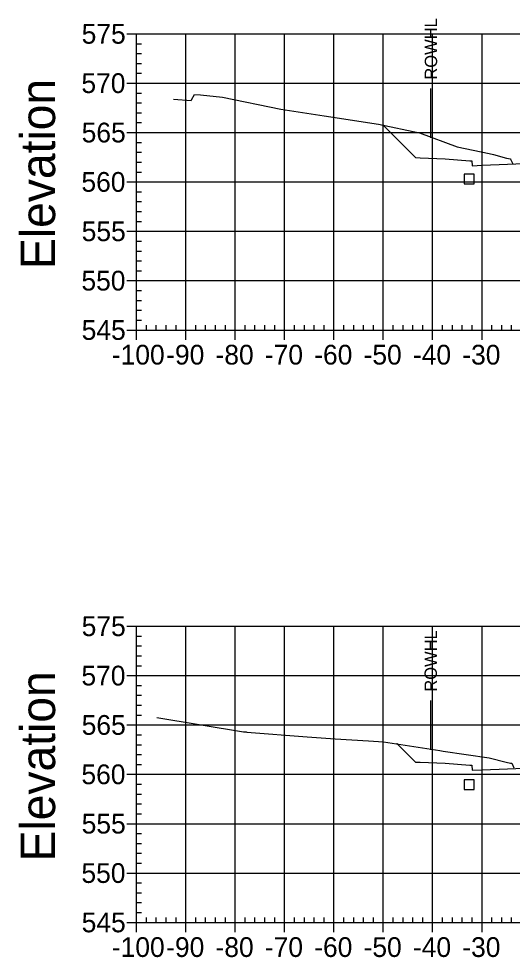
# Model space of a CAD drawing. Extents: x 708103 to 717568, y 374476 to 378707.
# Drawn here: x 711128.1 to 711228.1, y 377127.6 to 377317.7 of the extents above; entities that cross this region are included whole.
import ezdxf

# ---------------------------------------------------------------- set-up
doc = ezdxf.new("R2010")
doc.units = 0
for name, color, linetype in [('10', 7, 'Continuous'), ('14', 7, 'Continuous'), ('22', 7, 'Continuous'), ('57', 7, 'Continuous'), ('60', 7, 'Continuous'), ('Existing', 7, 'Continuous'), ('XS_Right_of_Way', 7, 'Continuous')]:
    doc.layers.add(name, color=color, linetype=linetype)

msp = doc.modelspace()

# ---------------------------------------------------------------- linework, layer by layer
for points in [[(711221.93, 377286.28), (711222.03, 377286.28), (711222.03, 377286.38), (711221.93, 377286.38)], [(711221.93, 377283.28), (711222.03, 377283.28), (711222.03, 377283.38), (711221.93, 377283.38)], [(711221.93, 377163.83), (711222.03, 377163.83), (711222.03, 377163.93), (711221.93, 377163.93)], [(711221.93, 377160.83), (711222.03, 377160.83), (711222.03, 377160.93), (711221.93, 377160.93)]]:
    msp.add_lwpolyline(points, close=True)
at = {"layer": '10'}
for points in [[(711218.36, 377284.23), (711220.36, 377284.23), (711220.36, 377286.23), (711218.36, 377286.23)], [(711218.37, 377161.54), (711220.37, 377161.54), (711220.37, 377163.54), (711218.37, 377163.54)]]:
    msp.add_lwpolyline(points, close=True, dxfattribs=at)
at = {"layer": '14'}
for points in [[(711201.93, 377296.11), (711201.93, 377296.16), (711201.93, 377296.11), (711201.88, 377296.11), (711201.93, 377296.11), (711201.93, 377296.06), (711201.93, 377296.11), (711201.98, 377296.11)], [(711221.98, 377287.99), (711221.98, 377288.04), (711221.98, 377287.99), (711221.93, 377287.99), (711221.98, 377287.99), (711221.98, 377287.94), (711221.98, 377287.99), (711222.03, 377287.99)], [(711204.8, 377170.8), (711204.8, 377170.85), (711204.8, 377170.8), (711204.75, 377170.8), (711204.8, 377170.8), (711204.8, 377170.75), (711204.8, 377170.8), (711204.85, 377170.8)], [(711221.98, 377165.55), (711221.98, 377165.6), (711221.98, 377165.55), (711221.93, 377165.55), (711221.98, 377165.55), (711221.98, 377165.5), (711221.98, 377165.55), (711222.03, 377165.55)]]:
    msp.add_lwpolyline(points, dxfattribs=at)
at = {"layer": '22'}
for points in [[(711201.93, 377296.11), (711208.48, 377289.55), (711209.48, 377289.51), (711214.48, 377289.31), (711219.48, 377288.91), (711219.9, 377288.91), (711219.98, 377287.91), (711221.98, 377287.99), (711233.98, 377288.47), (711245.98, 377288.83), (711251.98, 377288.95), (711257.98, 377288.83), (711269.98, 377288.47), (711281.98, 377287.99), (711283.98, 377287.91), (711284.07, 377288.91), (711284.48, 377288.91), (711289.48, 377289.31), (711294.48, 377289.51), (711295.48, 377289.55), (711305.85, 377279.18)], [(711204.8, 377170.8), (711208.48, 377167.11), (711209.48, 377167.07), (711214.48, 377166.87), (711219.48, 377166.47), (711219.9, 377166.47), (711219.98, 377165.47), (711221.98, 377165.55), (711233.98, 377166.03), (711245.98, 377166.39), (711251.98, 377166.51), (711257.98, 377166.39), (711269.98, 377166.03), (711281.98, 377165.55), (711283.98, 377165.47), (711284.07, 377166.47), (711284.48, 377166.47), (711289.48, 377166.87), (711294.48, 377167.07), (711295.48, 377167.11), (711303.12, 377159.47)]]:
    msp.add_lwpolyline(points, dxfattribs=at)
at = {"layer": '57'}
for p, q in [((711149.98, 377314.63), (711151.98, 377314.63)), ((711151.98, 377314.63), (711351.98, 377314.63)), ((711151.98, 377254.63), (711151.98, 377314.63)), ((711151.98, 377254.63), (711151.98, 377314.63)), ((711161.98, 377254.63), (711161.98, 377314.63)), ((711171.98, 377254.63), (711171.98, 377314.63)), ((711181.98, 377254.63), (711181.98, 377314.63)), ((711191.98, 377254.63), (711191.98, 377314.63)), ((711201.98, 377254.63), (711201.98, 377314.63)), ((711211.98, 377254.63), (711211.98, 377314.63)), ((711221.98, 377254.63), (711221.98, 377314.63)), ((711151.98, 377312.63), (711152.98, 377312.63)), ((711151.98, 377310.63), (711152.98, 377310.63)), ((711151.98, 377308.63), (711152.98, 377308.63)), ((711151.98, 377306.63), (711152.98, 377306.63)), ((711149.98, 377304.63), (711151.98, 377304.63)), ((711151.98, 377304.63), (711351.98, 377304.63)), ((711151.98, 377302.63), (711152.98, 377302.63)), ((711151.98, 377300.63), (711152.98, 377300.63)), ((711151.98, 377298.63), (711152.98, 377298.63)), ((711151.98, 377296.63), (711152.98, 377296.63)), ((711149.98, 377294.63), (711151.98, 377294.63)), ((711151.98, 377294.63), (711351.98, 377294.63)), ((711151.98, 377292.63), (711152.98, 377292.63)), ((711151.98, 377290.63), (711152.98, 377290.63)), ((711151.98, 377288.63), (711152.98, 377288.63)), ((711151.98, 377286.63), (711152.98, 377286.63)), ((711149.98, 377284.63), (711151.98, 377284.63)), ((711151.98, 377284.63), (711351.98, 377284.63)), ((711151.98, 377282.63), (711152.98, 377282.63)), ((711151.98, 377280.63), (711152.98, 377280.63)), ((711151.98, 377278.63), (711152.98, 377278.63)), ((711151.98, 377276.63), (711152.98, 377276.63)), ((711149.98, 377274.63), (711151.98, 377274.63)), ((711151.98, 377274.63), (711351.98, 377274.63)), ((711151.98, 377272.63), (711152.98, 377272.63)), ((711151.98, 377270.63), (711152.98, 377270.63)), ((711151.98, 377268.63), (711152.98, 377268.63)), ((711151.98, 377266.63), (711152.98, 377266.63)), ((711149.98, 377264.63), (711151.98, 377264.63)), ((711151.98, 377264.63), (711351.98, 377264.63)), ((711151.98, 377262.63), (711152.98, 377262.63)), ((711151.98, 377260.63), (711152.98, 377260.63)), ((711151.98, 377258.63), (711152.98, 377258.63)), ((711151.98, 377256.63), (711152.98, 377256.63)), ((711153.98, 377254.63), (711153.98, 377255.63)), ((711155.98, 377254.63), (711155.98, 377255.63)), ((711157.98, 377254.63), (711157.98, 377255.63)), ((711159.98, 377254.63), (711159.98, 377255.63)), ((711163.98, 377254.63), (711163.98, 377255.63)), ((711165.98, 377254.63), (711165.98, 377255.63)), ((711167.98, 377254.63), (711167.98, 377255.63)), ((711169.98, 377254.63), (711169.98, 377255.63)), ((711173.98, 377254.63), (711173.98, 377255.63)), ((711175.98, 377254.63), (711175.98, 377255.63)), ((711177.98, 377254.63), (711177.98, 377255.63)), ((711179.98, 377254.63), (711179.98, 377255.63)), ((711183.98, 377254.63), (711183.98, 377255.63)), ((711185.98, 377254.63), (711185.98, 377255.63)), ((711187.98, 377254.63), (711187.98, 377255.63)), ((711189.98, 377254.63), (711189.98, 377255.63)), ((711193.98, 377254.63), (711193.98, 377255.63)), ((711195.98, 377254.63), (711195.98, 377255.63)), ((711197.98, 377254.63), (711197.98, 377255.63)), ((711199.98, 377254.63), (711199.98, 377255.63)), ((711203.98, 377254.63), (711203.98, 377255.63)), ((711205.98, 377254.63), (711205.98, 377255.63)), ((711207.98, 377254.63), (711207.98, 377255.63)), ((711209.98, 377254.63), (711209.98, 377255.63)), ((711213.98, 377254.63), (711213.98, 377255.63)), ((711215.98, 377254.63), (711215.98, 377255.63)), ((711217.98, 377254.63), (711217.98, 377255.63)), ((711219.98, 377254.63), (711219.98, 377255.63)), ((711223.98, 377254.63), (711223.98, 377255.63)), ((711225.98, 377254.63), (711225.98, 377255.63)), ((711227.98, 377254.63), (711227.98, 377255.63)), ((711149.98, 377254.63), (711151.98, 377254.63)), ((711151.98, 377254.63), (711351.98, 377254.63)), ((711151.98, 377254.63), (711351.98, 377254.63)), ((711151.98, 377252.63), (711151.98, 377254.63)), ((711161.98, 377252.63), (711161.98, 377254.63)), ((711171.98, 377252.63), (711171.98, 377254.63)), ((711181.98, 377252.63), (711181.98, 377254.63)), ((711191.98, 377252.63), (711191.98, 377254.63)), ((711201.98, 377252.63), (711201.98, 377254.63)), ((711211.98, 377252.63), (711211.98, 377254.63)), ((711221.98, 377252.63), (711221.98, 377254.63)), ((711149.98, 377194.63), (711151.98, 377194.63)), ((711151.98, 377194.63), (711351.98, 377194.63)), ((711151.98, 377134.63), (711151.98, 377194.63)), ((711151.98, 377134.63), (711151.98, 377194.63)), ((711161.98, 377134.63), (711161.98, 377194.63)), ((711171.98, 377134.63), (711171.98, 377194.63)), ((711181.98, 377134.63), (711181.98, 377194.63)), ((711191.98, 377134.63), (711191.98, 377194.63)), ((711201.98, 377134.63), (711201.98, 377194.63)), ((711211.98, 377134.63), (711211.98, 377194.63)), ((711221.98, 377134.63), (711221.98, 377194.63)), ((711151.98, 377192.63), (711152.98, 377192.63)), ((711151.98, 377190.63), (711152.98, 377190.63)), ((711151.98, 377188.63), (711152.98, 377188.63)), ((711151.98, 377186.63), (711152.98, 377186.63)), ((711149.98, 377184.63), (711151.98, 377184.63)), ((711151.98, 377184.63), (711351.98, 377184.63)), ((711151.98, 377182.63), (711152.98, 377182.63)), ((711151.98, 377180.63), (711152.98, 377180.63)), ((711151.98, 377178.63), (711152.98, 377178.63)), ((711151.98, 377176.63), (711152.98, 377176.63)), ((711149.98, 377174.63), (711151.98, 377174.63)), ((711151.98, 377174.63), (711351.98, 377174.63)), ((711151.98, 377172.63), (711152.98, 377172.63)), ((711151.98, 377170.63), (711152.98, 377170.63)), ((711151.98, 377168.63), (711152.98, 377168.63)), ((711151.98, 377166.63), (711152.98, 377166.63)), ((711149.98, 377164.63), (711151.98, 377164.63)), ((711151.98, 377164.63), (711351.98, 377164.63)), ((711151.98, 377162.63), (711152.98, 377162.63)), ((711151.98, 377160.63), (711152.98, 377160.63)), ((711151.98, 377158.63), (711152.98, 377158.63)), ((711151.98, 377156.63), (711152.98, 377156.63)), ((711149.98, 377154.63), (711151.98, 377154.63)), ((711151.98, 377154.63), (711351.98, 377154.63)), ((711151.98, 377152.63), (711152.98, 377152.63)), ((711151.98, 377150.63), (711152.98, 377150.63)), ((711151.98, 377148.63), (711152.98, 377148.63)), ((711151.98, 377146.63), (711152.98, 377146.63)), ((711149.98, 377144.63), (711151.98, 377144.63)), ((711151.98, 377144.63), (711351.98, 377144.63)), ((711151.98, 377142.63), (711152.98, 377142.63)), ((711151.98, 377140.63), (711152.98, 377140.63)), ((711151.98, 377138.63), (711152.98, 377138.63)), ((711151.98, 377136.63), (711152.98, 377136.63)), ((711149.98, 377134.63), (711151.98, 377134.63)), ((711151.98, 377134.63), (711351.98, 377134.63)), ((711151.98, 377134.63), (711351.98, 377134.63)), ((711151.98, 377132.63), (711151.98, 377134.63)), ((711153.98, 377134.63), (711153.98, 377135.63)), ((711155.98, 377134.63), (711155.98, 377135.63)), ((711157.98, 377134.63), (711157.98, 377135.63)), ((711159.98, 377134.63), (711159.98, 377135.63)), ((711161.98, 377132.63), (711161.98, 377134.63)), ((711163.98, 377134.63), (711163.98, 377135.63)), ((711165.98, 377134.63), (711165.98, 377135.63)), ((711167.98, 377134.63), (711167.98, 377135.63)), ((711169.98, 377134.63), (711169.98, 377135.63)), ((711171.98, 377132.63), (711171.98, 377134.63)), ((711173.98, 377134.63), (711173.98, 377135.63)), ((711175.98, 377134.63), (711175.98, 377135.63)), ((711177.98, 377134.63), (711177.98, 377135.63)), ((711179.98, 377134.63), (711179.98, 377135.63)), ((711181.98, 377132.63), (711181.98, 377134.63)), ((711183.98, 377134.63), (711183.98, 377135.63)), ((711185.98, 377134.63), (711185.98, 377135.63)), ((711187.98, 377134.63), (711187.98, 377135.63)), ((711189.98, 377134.63), (711189.98, 377135.63)), ((711191.98, 377132.63), (711191.98, 377134.63)), ((711193.98, 377134.63), (711193.98, 377135.63)), ((711195.98, 377134.63), (711195.98, 377135.63)), ((711197.98, 377134.63), (711197.98, 377135.63)), ((711199.98, 377134.63), (711199.98, 377135.63)), ((711201.98, 377132.63), (711201.98, 377134.63)), ((711203.98, 377134.63), (711203.98, 377135.63)), ((711205.98, 377134.63), (711205.98, 377135.63)), ((711207.98, 377134.63), (711207.98, 377135.63)), ((711209.98, 377134.63), (711209.98, 377135.63)), ((711211.98, 377132.63), (711211.98, 377134.63)), ((711213.98, 377134.63), (711213.98, 377135.63)), ((711215.98, 377134.63), (711215.98, 377135.63)), ((711217.98, 377134.63), (711217.98, 377135.63)), ((711219.98, 377134.63), (711219.98, 377135.63)), ((711221.98, 377132.63), (711221.98, 377134.63)), ((711223.98, 377134.63), (711223.98, 377135.63)), ((711225.98, 377134.63), (711225.98, 377135.63)), ((711227.98, 377134.63), (711227.98, 377135.63))]:
    msp.add_line(p, q, dxfattribs=at)
at = {"layer": 'Existing'}
for points in [[(711159.44, 377301.42), (711163.02, 377301.13), (711163.1, 377301.27), (711163.74, 377302.31), (711164.95, 377302.27), (711169.4, 377301.77), (711181.23, 377299.38), (711189.99, 377297.99), (711201.01, 377296.3), (711209.3, 377294.55), (711216.93, 377291.75), (711223.44, 377290.36), (711224.34, 377290.16), (711226.97, 377289.47), (711227.75, 377289.28), (711227.77, 377289.23), (711228.23, 377288.3)], [(711156.07, 377176.12), (711173.68, 377173.25), (711173.98, 377173.22), (711174.17, 377173.21), (711174.31, 377173.2), (711186.58, 377172.22), (711192.25, 377171.84), (711198.97, 377171.42), (711201.99, 377171.24), (711213.41, 377169.44), (711214.09, 377169.29), (711223.41, 377167.96), (711226.9, 377167.11), (711227.77, 377166.87), (711228.01, 377166.88), (711228.09, 377166.74), (711228.44, 377165.92)]]:
    msp.add_lwpolyline(points, dxfattribs=at)
at = {"layer": 'XS_Right_of_Way'}
for p, q in [((711211.56, 377303.58), (711211.56, 377293.58)), ((711211.52, 377179.6), (711211.52, 377169.6))]:
    msp.add_line(p, q, dxfattribs=at)

# ---------------------------------------------------------------- texts
at = {"layer": '14'}
for p in [(711209.45, 377289.46), (711209.45, 377288.8), (711214.45, 377288.6), (711209.45, 377167.02), (711209.45, 377166.35), (711214.45, 377166.15)]:
    msp.add_text('+', height=0.1, dxfattribs=at).set_placement(p)
at = {"layer": '57'}
for s, p in [('575', (711140.86, 377312.63)), ('570', (711140.81, 377302.63)), ('565', (711140.86, 377292.63)), ('560', (711140.81, 377282.63)), ('555', (711140.86, 377272.63)), ('550', (711140.81, 377262.63)), ('545', (711140.86, 377252.63)), ('-100', (711146.97, 377247.63)), ('-90', (711157.98, 377247.63)), ('-80', (711167.98, 377247.63)), ('-70', (711177.98, 377247.63)), ('-60', (711187.98, 377247.63)), ('-50', (711197.98, 377247.63)), ('-40', (711207.98, 377247.63)), ('-30', (711217.98, 377247.63)), ('575', (711140.86, 377192.63)), ('570', (711140.81, 377182.63)), ('565', (711140.86, 377172.63)), ('560', (711140.81, 377162.63)), ('555', (711140.86, 377152.63)), ('550', (711140.81, 377142.63)), ('545', (711140.86, 377132.63)), ('-100', (711146.97, 377127.63)), ('-90', (711157.98, 377127.63)), ('-80', (711167.98, 377127.63)), ('-70', (711177.98, 377127.63)), ('-60', (711187.98, 377127.63)), ('-50', (711197.98, 377127.63)), ('-40', (711207.98, 377127.63)), ('-30', (711217.98, 377127.63))]:
    msp.add_text(s, height=4, dxfattribs=at).set_placement(p)
at = {"layer": '60'}
for p in [(711135.48, 377266.99), (711135.48, 377146.99)]:
    msp.add_text('Elevation', height=7, rotation=90, dxfattribs=at).set_placement(p)
at = {"layer": 'XS_Right_of_Way'}
for p in [(711212.88, 377305.34), (711212.84, 377181.36)]:
    msp.add_text('ROWHL', height=2.5, rotation=90, dxfattribs=at).set_placement(p)

doc.saveas('drawing.dxf')
